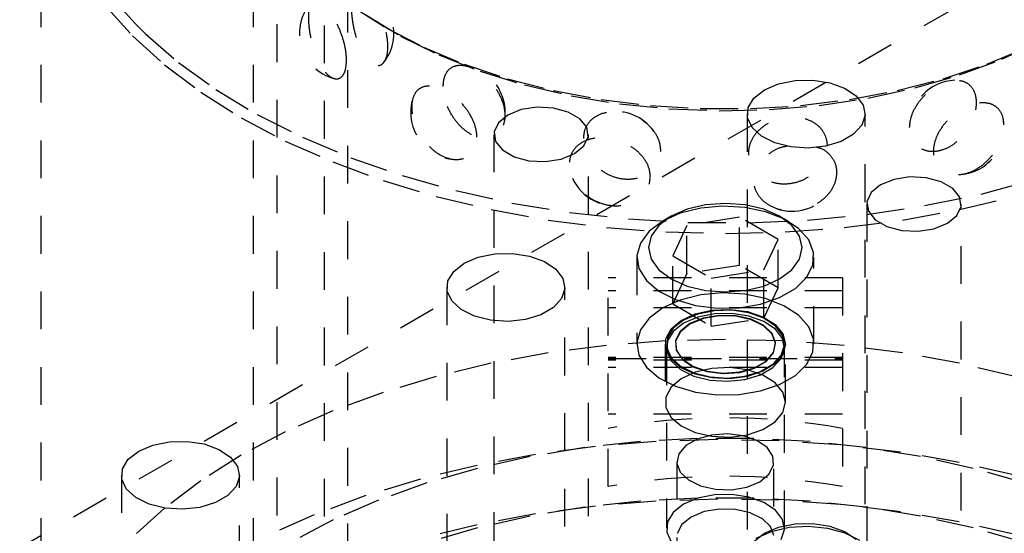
# Model space of a CAD drawing. Header units: inches. Extents: x 1907 to 2452, y -210 to -54.
# Tile 407 of 656: x 1985.32 to 1987.92, y -186.71 to -185.35. Entities that reach past the tile are written whole.
import ezdxf

# ---------------------------------------------------------------- set-up
doc = ezdxf.new("R2010")
doc.units = ezdxf.units.IN
doc.header["$LTSCALE"] = 0.5
doc.header["$MEASUREMENT"] = 0
doc.linetypes.add('HIDDEN', pattern=[0.225, 0.15, -0.075])
doc.layers.add('SID-M-H', color=4, linetype='HIDDEN')
doc.layers.add('SID-M-S', color=105, linetype='Continuous')

msp = doc.modelspace()

# ---------------------------------------------------------------- linework, layer by layer
at = {"layer": 'SID-M-H'}
for p, q in [((1991.78034, -183.01837), (1981.30762, -189.06414)), ((1986.18415, -183.28524), (1986.18415, -188.18167)), ((1985.37165, -184.87116), (1985.37165, -187.24443)), ((1985.93415, -184.87116), (1985.93415, -189.27844)), ((1985.99665, -185.16383), (1985.99665, -188.57961)), ((1986.12165, -185.16674), (1986.12165, -188.57798)), ((1985.54147, -185.31336), (1985.61448, -185.39432)), ((1985.57287, -185.30822), (1985.62047, -185.36072)), ((1986.19717, -185.31622), (1986.28612, -185.37325)), ((1986.23256, -185.33908), (1986.32411, -185.39482)), ((1985.62047, -185.36072), (1985.64858, -185.38865)), ((1986.28612, -185.37325), (1986.38491, -185.4246)), ((1985.61448, -185.39432), (1985.69944, -185.47131)), ((1985.64858, -185.38865), (1985.73632, -185.46491)), ((1986.32411, -185.39482), (1986.4254, -185.44462)), ((1987.91618, -185.45608), (1988.01974, -185.40785)), ((1986.38491, -185.4246), (1986.49246, -185.4697)), ((1987.87584, -185.4697), (1987.98339, -185.4246)), ((1986.4254, -185.44462), (1986.53529, -185.48793)), ((1987.80434, -185.49769), (1987.91618, -185.45608)), ((1985.69944, -185.47131), (1985.79569, -185.54373)), ((1985.73632, -185.46491), (1985.83539, -185.53639)), ((1986.49246, -185.4697), (1986.60758, -185.50807)), ((1987.76072, -185.50807), (1987.87584, -185.4697)), ((1986.53529, -185.48793), (1986.65253, -185.52425)), ((1986.60758, -185.50807), (1986.72902, -185.53929)), ((1987.63928, -185.53929), (1987.76072, -185.50807)), ((1987.68547, -185.53219), (1987.80434, -185.49769)), ((1985.83539, -185.53639), (1985.94501, -185.60254)), ((1986.65253, -185.52425), (1986.77579, -185.55317)), ((1987.56091, -185.55921), (1987.68547, -185.53219)), ((1985.79569, -185.54373), (1985.90252, -185.61103)), ((1986.72902, -185.53929), (1986.85545, -185.563)), ((1986.77579, -185.55317), (1986.90368, -185.57437)), ((1986.85545, -185.563), (1986.98548, -185.57896)), ((1987.38282, -185.57896), (1987.51285, -185.563)), ((1987.43209, -185.57843), (1987.56091, -185.55921)), ((1987.51285, -185.563), (1987.63928, -185.53929)), ((1986.90368, -185.57437), (1987.03475, -185.58759)), ((1986.98548, -185.57896), (1987.11768, -185.58698)), ((1987.03475, -185.58759), (1987.16751, -185.5927)), ((1987.11768, -185.58698), (1987.25061, -185.58698)), ((1987.16751, -185.5927), (1987.30046, -185.58964)), ((1987.25061, -185.58698), (1987.38282, -185.57896)), ((1987.30046, -185.58964), (1987.43209, -185.57843)), ((1985.90252, -185.61103), (1986.0191, -185.6727)), ((1985.94501, -185.60254), (1986.06433, -185.66284)), ((1987.24156, -185.60118), (1987.24156, -187.23426)), ((1987.55406, -187.23426), (1987.55406, -185.60118)), ((1986.06433, -185.66284), (1986.19241, -185.71681)), ((1986.57136, -185.65506), (1986.57136, -188.06622)), ((1986.82136, -188.06622), (1986.82136, -185.65506)), ((1986.0191, -185.6727), (1986.14454, -185.72826)), ((1986.19241, -185.71681), (1986.32826, -185.76403)), ((1986.14454, -185.72826), (1986.2779, -185.77731)), ((1986.32826, -185.76403), (1986.47081, -185.80414)), ((1986.2779, -185.77731), (1986.41815, -185.81946)), ((1987.86094, -185.81302), (1988.00499, -185.77474)), ((1986.41815, -185.81946), (1986.56424, -185.85439)), ((1986.47081, -185.80414), (1986.61893, -185.83683)), ((1987.71159, -185.8438), (1987.86094, -185.81302)), ((1987.80406, -185.85439), (1987.95014, -185.81946)), ((1986.61893, -185.83683), (1986.77148, -185.86182)), ((1987.11876, -185.85056), (1987.06484, -185.86403)), ((1987.13158, -185.84171), (1987.08259, -185.85342)), ((1987.17679, -185.84526), (1987.11876, -185.85056)), ((1987.18415, -185.83771), (1987.13158, -185.84171)), ((1987.23528, -185.84845), (1987.17679, -185.84526)), ((1987.23672, -185.84171), (1987.18415, -185.83771)), ((1987.29055, -185.85994), (1987.23528, -185.84845)), ((1987.28571, -185.85342), (1987.23672, -185.84171)), ((1987.55812, -185.86684), (1987.71159, -185.8438)), ((1987.55848, -185.83957), (1987.55848, -188.25073)), ((1987.80848, -188.25073), (1987.80848, -185.83957)), ((1986.56424, -185.85439), (1986.71504, -185.88184)), ((1986.77148, -185.86182), (1986.92726, -185.87893)), ((1987.04052, -185.87206), (1987.00824, -185.89635)), ((1987.04049, -185.87207), (1987.01839, -185.88484)), ((1987.06484, -185.86403), (1987.01842, -185.88482)), ((1987.08259, -185.85342), (1987.04052, -185.87206)), ((1987.22151, -185.87449), (1987.08209, -185.89606)), ((1987.32357, -185.93341), (1987.22151, -185.87449)), ((1987.22151, -186.00208), (1987.22151, -185.87449)), ((1987.32778, -185.87206), (1987.28571, -185.85342)), ((1987.33914, -185.879), (1987.29055, -185.85994)), ((1987.36006, -185.89635), (1987.32778, -185.87206)), ((1987.3499, -185.88484), (1987.3278, -185.87207)), ((1987.40172, -185.88196), (1987.55812, -185.86684)), ((1987.65326, -185.88184), (1987.80406, -185.85439)), ((1986.71504, -185.88184), (1986.86941, -185.9016)), ((1986.86941, -185.9016), (1987.02618, -185.91351)), ((1986.92726, -185.87893), (1987.08506, -185.88803)), ((1987.01842, -185.88482), (1986.98241, -185.91162)), ((1987.00824, -185.89635), (1986.98794, -185.92463)), ((1987.08209, -185.89606), (1987.04473, -185.97654)), ((1987.08209, -186.02364), (1987.08209, -185.89606)), ((1987.08506, -185.88803), (1987.24362, -185.88905)), ((1987.24362, -185.88905), (1987.40172, -185.88196)), ((1987.378, -185.90444), (1987.33914, -185.879)), ((1987.34212, -185.91351), (1987.49889, -185.9016)), ((1987.38035, -185.92463), (1987.36006, -185.89635)), ((1987.49889, -185.9016), (1987.65326, -185.88184)), ((1986.98241, -185.91162), (1986.95908, -185.94275)), ((1986.98794, -185.92463), (1986.98102, -185.95498)), ((1987.02618, -185.91351), (1987.18415, -185.91749)), ((1987.18415, -185.91749), (1987.34212, -185.91351)), ((1987.40467, -185.93466), (1987.378, -185.90444)), ((1987.38727, -185.95498), (1987.38035, -185.92463)), ((1986.95908, -185.94275), (1986.94989, -185.97624)), ((1986.98102, -185.95498), (1986.98794, -185.98533)), ((1987.28621, -186.0139), (1987.32357, -185.93341)), ((1987.32357, -186.061), (1987.32357, -185.93341)), ((1987.38035, -185.98533), (1987.38727, -185.95498)), ((1987.41748, -185.96776), (1987.40467, -185.93466)), ((1986.94977, -185.98049), (1986.94977, -186.21015)), ((1986.94989, -185.97624), (1986.95542, -186.01001)), ((1987.04473, -185.97654), (1987.14679, -186.03546)), ((1987.04473, -186.10413), (1987.04473, -185.97654)), ((1987.41564, -186.00166), (1987.41748, -185.96776)), ((1987.41852, -186.21015), (1987.41852, -185.98049)), ((1986.98794, -185.98533), (1987.00824, -186.01361)), ((1987.22151, -186.00208), (1987.08209, -186.02364)), ((1987.32357, -186.061), (1987.22151, -186.00208)), ((1987.36006, -186.01361), (1987.38035, -185.98533)), ((1987.39925, -186.03423), (1987.41564, -186.00166)), ((1986.95542, -186.01001), (1986.97532, -186.04192)), ((1987.00824, -186.01361), (1987.04052, -186.03789)), ((1987.08209, -186.02364), (1987.04473, -186.10413)), ((1987.14679, -186.03546), (1987.28621, -186.0139)), ((1987.28621, -186.14148), (1987.28621, -186.0139)), ((1987.32778, -186.03789), (1987.36006, -186.01361)), ((1986.87415, -186.58771), (1986.87415, -186.03461)), ((1987.49415, -186.03461), (1986.87415, -186.03461)), ((1986.97532, -186.04192), (1987.00834, -186.06997)), ((1987.04052, -186.03789), (1987.08259, -186.05653)), ((1987.08259, -186.05653), (1987.13158, -186.06824)), ((1987.14679, -186.16305), (1987.14679, -186.03546)), ((1987.23672, -186.06824), (1987.28571, -186.05653)), ((1987.28571, -186.05653), (1987.32778, -186.03789)), ((1987.36934, -186.06342), (1987.39925, -186.03423)), ((1987.49415, -186.03461), (1987.49415, -186.58771)), ((1986.44677, -186.06), (1986.44677, -187.69308)), ((1986.75927, -187.69308), (1986.75927, -186.06)), ((1987.49415, -186.06929), (1986.87415, -186.06929)), ((1987.00834, -186.06997), (1987.05241, -186.0924)), ((1987.11876, -186.08022), (1987.06484, -186.09369)), ((1987.17679, -186.07491), (1987.11876, -186.08022)), ((1987.13158, -186.06824), (1987.18415, -186.07224)), ((1987.23528, -186.0781), (1987.17679, -186.07491)), ((1987.18415, -186.07224), (1987.23672, -186.06824)), ((1987.29055, -186.08959), (1987.23528, -186.0781)), ((1987.28621, -186.14148), (1987.32357, -186.061)), ((1987.3278, -186.0874), (1987.36934, -186.06342)), ((1987.06484, -186.09369), (1987.01842, -186.11447)), ((1987.04473, -186.10413), (1987.14679, -186.16305)), ((1987.05241, -186.0924), (1987.10476, -186.1078)), ((1987.10476, -186.1078), (1987.16209, -186.11519)), ((1987.22081, -186.11413), (1987.27723, -186.10467)), ((1987.27723, -186.10467), (1987.3278, -186.0874)), ((1987.33914, -186.10865), (1987.29055, -186.08959)), ((1987.378, -186.13409), (1987.33914, -186.10865)), ((1987.49415, -186.11451), (1986.87415, -186.11451)), ((1987.01842, -186.11447), (1986.98241, -186.14127)), ((1987.06723, -186.14752), (1987.1044, -186.1304)), ((1987.11114, -186.1304), (1987.07366, -186.14636)), ((1987.11114, -186.13072), (1987.07366, -186.14669)), ((1987.1044, -186.1304), (1987.14866, -186.12038)), ((1987.1551, -186.12152), (1987.11114, -186.1304)), ((1987.1551, -186.12184), (1987.11114, -186.13072)), ((1987.1551, -186.13009), (1987.11114, -186.13897)), ((1987.1677, -186.1343), (1987.12575, -186.14151)), ((1987.16773, -186.1357), (1987.12587, -186.14289)), ((1987.14866, -186.12038), (1987.19607, -186.11833)), ((1987.20164, -186.12051), (1987.1551, -186.12152)), ((1987.20164, -186.12083), (1987.1551, -186.12184)), ((1987.20164, -186.12908), (1987.1551, -186.13009)), ((1987.16209, -186.11519), (1987.22081, -186.11413)), ((1987.21143, -186.13534), (1987.1677, -186.1343)), ((1987.21138, -186.13674), (1987.16773, -186.1357)), ((1987.19607, -186.11833), (1987.24242, -186.12443)), ((1987.24663, -186.12747), (1987.20164, -186.12051)), ((1987.24663, -186.12779), (1987.20164, -186.12083)), ((1987.24663, -186.13604), (1987.20164, -186.12908)), ((1987.25207, -186.14591), (1987.21138, -186.13674)), ((1987.25221, -186.14453), (1987.21143, -186.13534)), ((1987.24242, -186.12443), (1987.28359, -186.13816)), ((1987.28607, -186.14178), (1987.24663, -186.12747)), ((1987.28607, -186.1421), (1987.24663, -186.12779)), ((1987.28607, -186.15034), (1987.24663, -186.13604)), ((1987.40467, -186.16431), (1987.378, -186.13409)), ((1986.98241, -186.14127), (1986.95908, -186.1724)), ((1987.04044, -186.17019), (1987.06723, -186.14752)), ((1987.07366, -186.14636), (1987.04601, -186.168)), ((1987.07366, -186.14669), (1987.04601, -186.16832)), ((1987.07366, -186.15493), (1987.04601, -186.17657)), ((1987.09013, -186.15619), (1987.06469, -186.17675)), ((1987.09032, -186.15755), (1987.06494, -186.17807)), ((1987.11114, -186.13897), (1987.07366, -186.15493)), ((1987.12575, -186.14151), (1987.09013, -186.15619)), ((1987.12587, -186.14289), (1987.09032, -186.15755)), ((1987.14679, -186.16305), (1987.28621, -186.14148)), ((1987.28541, -186.16221), (1987.25207, -186.14591)), ((1987.28561, -186.16086), (1987.25221, -186.14453)), ((1987.28359, -186.13816), (1987.31593, -186.15828)), ((1987.30777, -186.18387), (1987.28541, -186.16221)), ((1987.30802, -186.18256), (1987.28561, -186.16086)), ((1987.31645, -186.16216), (1987.28607, -186.14178)), ((1987.31645, -186.16248), (1987.28607, -186.1421)), ((1987.31645, -186.17072), (1987.28607, -186.15034)), ((1987.31593, -186.15828), (1987.33656, -186.18301)), ((1987.33507, -186.1868), (1987.31645, -186.16216)), ((1987.33507, -186.18712), (1987.31645, -186.16248)), ((1986.95908, -186.1724), (1986.94989, -186.2059)), ((1987.02643, -186.19642), (1987.04044, -186.17019)), ((1987.04601, -186.168), (1987.03062, -186.19338)), ((1987.04601, -186.16832), (1987.03062, -186.1937)), ((1987.04601, -186.17657), (1987.03062, -186.20194)), ((1987.06469, -186.17675), (1987.0522, -186.20097)), ((1987.06494, -186.17807), (1987.05247, -186.20224)), ((1987.31673, -186.20855), (1987.30777, -186.18387)), ((1987.317, -186.20729), (1987.30802, -186.18256)), ((1987.33507, -186.19537), (1987.31645, -186.17072)), ((1987.34029, -186.21352), (1987.33507, -186.1868)), ((1987.34029, -186.21384), (1987.33507, -186.18712)), ((1987.33656, -186.18301), (1987.34365, -186.21015)), ((1987.41748, -186.19741), (1987.40467, -186.16431)), ((1986.86941, -186.214), (1986.71504, -186.23375)), ((1987.02618, -186.20208), (1986.86941, -186.214)), ((1986.94989, -186.2059), (1986.95542, -186.23966)), ((1987.02465, -186.21015), (1987.02465, -186.36447)), ((1987.18415, -186.1981), (1987.02618, -186.20208)), ((1987.02643, -186.22387), (1987.02643, -186.19642)), ((1987.0279, -186.21015), (1987.0279, -186.21047)), ((1987.03062, -186.19338), (1987.02888, -186.22024)), ((1987.03062, -186.1937), (1987.02888, -186.22057)), ((1987.03062, -186.20194), (1987.02888, -186.22881)), ((1987.0522, -186.20097), (1987.05401, -186.22622)), ((1987.05247, -186.20224), (1987.05428, -186.22743)), ((1987.34212, -186.20208), (1987.18415, -186.1981)), ((1987.31133, -186.23357), (1987.31673, -186.20855)), ((1987.31159, -186.23237), (1987.317, -186.20729)), ((1987.33163, -186.23994), (1987.34029, -186.21352)), ((1987.33163, -186.24026), (1987.34029, -186.21384)), ((1987.34029, -186.22209), (1987.33507, -186.19537)), ((1987.34365, -186.21015), (1987.33656, -186.23729)), ((1987.3404, -186.21047), (1987.3404, -186.21015)), ((1987.49889, -186.214), (1987.34212, -186.20208)), ((1987.34365, -186.36447), (1987.34365, -186.21015)), ((1987.41564, -186.23131), (1987.41748, -186.19741)), ((1987.65326, -186.23375), (1987.49889, -186.214)), ((1986.71504, -186.23375), (1986.56424, -186.2612)), ((1986.95542, -186.23966), (1986.97532, -186.27157)), ((1987.04044, -186.2501), (1987.02643, -186.22387)), ((1987.0279, -186.21871), (1987.0279, -186.69782)), ((1987.02888, -186.22024), (1987.04094, -186.24622)), ((1987.02888, -186.22057), (1987.04094, -186.24654)), ((1987.02888, -186.22881), (1987.04094, -186.25478)), ((1987.05401, -186.22622), (1987.06992, -186.24976)), ((1987.05428, -186.22743), (1987.07016, -186.25093)), ((1987.29214, -186.25623), (1987.31133, -186.23357)), ((1987.29236, -186.25507), (1987.31159, -186.23237)), ((1987.30987, -186.26371), (1987.33163, -186.23994)), ((1987.30987, -186.26403), (1987.33163, -186.24026)), ((1987.33656, -186.23729), (1987.31593, -186.26201)), ((1987.33163, -186.24851), (1987.34029, -186.22209)), ((1987.3404, -186.69782), (1987.3404, -186.21871)), ((1987.39925, -186.26388), (1987.41564, -186.23131)), ((1987.80406, -186.2612), (1987.65326, -186.23375)), ((1986.56424, -186.2612), (1986.41815, -186.29613)), ((1987.49415, -186.24551), (1986.87415, -186.24551)), ((1986.87415, -186.24873), (1987.49415, -186.24873)), ((1987.49415, -186.25291), (1986.87415, -186.25291)), ((1987.06723, -186.27277), (1987.04044, -186.2501)), ((1987.04094, -186.24622), (1987.06572, -186.26898)), ((1987.04094, -186.24654), (1987.06572, -186.2693)), ((1987.04094, -186.25478), (1987.06572, -186.27755)), ((1987.06992, -186.24976), (1987.09821, -186.26904)), ((1987.07016, -186.25093), (1987.09839, -186.27017)), ((1987.26126, -186.27406), (1987.29214, -186.25623)), ((1987.26141, -186.27294), (1987.29236, -186.25507)), ((1987.27693, -186.28272), (1987.30987, -186.26371)), ((1987.27693, -186.28304), (1987.30987, -186.26403)), ((1987.31593, -186.26201), (1987.28359, -186.28213)), ((1987.30987, -186.27228), (1987.33163, -186.24851)), ((1987.36934, -186.29307), (1987.39925, -186.26388)), ((1987.95014, -186.29613), (1987.80406, -186.2612)), ((1987.49415, -186.2721), (1986.87415, -186.2721)), ((1986.97532, -186.27157), (1987.00834, -186.29962)), ((1987.06572, -186.26898), (1987.10102, -186.28652)), ((1987.06572, -186.2693), (1987.10102, -186.28684)), ((1987.06572, -186.27755), (1987.10102, -186.29509)), ((1987.1044, -186.28989), (1987.06723, -186.27277)), ((1987.1044, -186.28473), (1987.06723, -186.30184)), ((1987.09821, -186.26904), (1987.13581, -186.28198)), ((1987.09839, -186.27017), (1987.13591, -186.28308)), ((1987.10102, -186.28652), (1987.14371, -186.29727)), ((1987.10102, -186.28684), (1987.14371, -186.29759)), ((1987.14866, -186.2747), (1987.1044, -186.28473)), ((1987.14866, -186.29991), (1987.1044, -186.28989)), ((1987.13581, -186.28198), (1987.17865, -186.28716)), ((1987.13591, -186.28308), (1987.17866, -186.28825)), ((1987.19607, -186.27265), (1987.14866, -186.2747)), ((1987.17865, -186.28716), (1987.22209, -186.28404)), ((1987.17866, -186.28825), (1987.22201, -186.28513)), ((1987.24242, -186.27876), (1987.19607, -186.27265)), ((1987.22201, -186.28513), (1987.26126, -186.27406)), ((1987.22209, -186.28404), (1987.26141, -186.27294)), ((1987.23575, -186.29528), (1987.27693, -186.28272)), ((1987.23575, -186.29561), (1987.27693, -186.28304)), ((1987.23575, -186.30385), (1987.27693, -186.29129)), ((1987.28359, -186.29248), (1987.24242, -186.27876)), ((1987.28359, -186.28213), (1987.24242, -186.29586)), ((1987.27693, -186.29129), (1987.30987, -186.27228)), ((1987.31593, -186.3126), (1987.28359, -186.29248)), ((1987.3278, -186.31705), (1987.36934, -186.29307)), ((1986.41815, -186.29613), (1986.2779, -186.33828)), ((1987.00834, -186.29962), (1987.05241, -186.32205)), ((1987.06723, -186.30184), (1987.04044, -186.32452)), ((1987.10102, -186.29509), (1987.14371, -186.30584)), ((1987.14371, -186.29727), (1987.18999, -186.30028)), ((1987.14371, -186.29759), (1987.18999, -186.30061)), ((1987.14371, -186.30584), (1987.18999, -186.30885)), ((1987.19607, -186.30197), (1987.14866, -186.29991)), ((1987.18999, -186.30028), (1987.23575, -186.29528)), ((1987.18999, -186.30061), (1987.23575, -186.29561)), ((1987.18999, -186.30885), (1987.23575, -186.30385)), ((1987.24242, -186.29586), (1987.19607, -186.30197)), ((1987.27723, -186.33432), (1987.3278, -186.31705)), ((1987.33656, -186.33733), (1987.31593, -186.3126)), ((1986.2779, -186.33828), (1986.14454, -186.38733)), ((1987.04044, -186.32452), (1987.02643, -186.35075)), ((1987.05241, -186.32205), (1987.10476, -186.33745)), ((1987.10476, -186.33745), (1987.16209, -186.34485)), ((1987.16209, -186.34485), (1987.22081, -186.34378)), ((1987.22081, -186.34378), (1987.27723, -186.33432)), ((1987.34365, -186.36447), (1987.33656, -186.33733)), ((1987.02643, -186.35075), (1987.02643, -186.3782)), ((1987.33656, -186.39161), (1987.34365, -186.36447)), ((1986.14454, -186.38733), (1986.0191, -186.4429)), ((1987.49415, -186.39622), (1986.87415, -186.39622)), ((1987.02643, -186.3782), (1987.04044, -186.40442)), ((1987.31593, -186.41634), (1987.33656, -186.39161)), ((1987.04044, -186.40442), (1987.06723, -186.4271)), ((1987.28359, -186.43646), (1987.31593, -186.41634)), ((1986.0191, -186.4429), (1985.90252, -186.50456)), ((1987.06723, -186.4271), (1987.1044, -186.44421)), ((1987.1044, -186.44421), (1987.14866, -186.45424)), ((1987.18946, -186.44795), (1987.14748, -186.45097)), ((1987.23086, -186.45296), (1987.18946, -186.44795)), ((1987.19607, -186.45629), (1987.24242, -186.45018)), ((1987.24242, -186.45018), (1987.28359, -186.43646)), ((1986.95964, -186.46844), (1986.8121, -186.48436)), ((1987.00128, -186.4683), (1986.84012, -186.4814)), ((1987.1091, -186.46044), (1986.95964, -186.46844)), ((1987.1638, -186.46325), (1987.00128, -186.4683)), ((1987.10948, -186.46169), (1987.07957, -186.47896)), ((1987.2592, -186.46044), (1987.1091, -186.46044)), ((1987.14748, -186.45097), (1987.10948, -186.46169)), ((1987.14866, -186.45424), (1987.19607, -186.45629)), ((1987.32647, -186.46628), (1987.1638, -186.46325)), ((1987.2672, -186.46546), (1987.23086, -186.45296)), ((1987.40865, -186.46844), (1987.2592, -186.46044)), ((1987.29454, -186.48409), (1987.2672, -186.46546)), ((1987.48808, -186.47738), (1987.32647, -186.46628)), ((1987.55619, -186.48436), (1987.40865, -186.46844)), ((1986.6815, -186.50245), (1986.5266, -186.53129)), ((1986.8121, -186.48436), (1986.66774, -186.50807)), ((1986.84012, -186.4814), (1986.6815, -186.50245)), ((1987.06099, -186.5009), (1987.05576, -186.52513)), ((1987.07957, -186.47896), (1987.06099, -186.5009)), ((1987.30991, -186.50684), (1987.29454, -186.48409)), ((1987.64745, -186.49645), (1987.48808, -186.47738)), ((1987.70056, -186.50807), (1987.55619, -186.48436)), ((1987.80338, -186.52336), (1987.64745, -186.49645)), ((1985.90252, -186.50456), (1985.79569, -186.57186)), ((1986.66774, -186.50807), (1986.52778, -186.53937)), ((1987.05565, -186.52206), (1987.05565, -187.24062)), ((1987.05576, -186.52513), (1987.06444, -186.54903)), ((1987.31166, -186.53124), (1987.30991, -186.50684)), ((1987.31265, -187.24062), (1987.31265, -186.52206)), ((1987.84052, -186.53937), (1987.70056, -186.50807)), ((1987.95473, -186.55791), (1987.80338, -186.52336)), ((1986.5266, -186.53129), (1986.37658, -186.56771)), ((1986.52778, -186.53937), (1986.39342, -186.578)), ((1987.06444, -186.54903), (1987.08609, -186.57001)), ((1987.27501, -186.57452), (1987.29959, -186.55464)), ((1987.29959, -186.55464), (1987.31166, -186.53124)), ((1987.97488, -186.578), (1987.84052, -186.53937)), ((1985.58514, -186.5574), (1985.58514, -188.19049)), ((1985.79569, -186.57186), (1985.69944, -186.64428)), ((1985.89764, -188.19049), (1985.89764, -186.5574)), ((1986.37658, -186.56771), (1986.23253, -186.61144)), ((1986.39342, -186.578), (1986.2658, -186.62361)), ((1987.08609, -186.57001), (1987.11837, -186.58579)), ((1987.24059, -186.58871), (1987.27501, -186.57452)), ((1987.11837, -186.58579), (1987.15778, -186.59467)), ((1987.15778, -186.59467), (1987.20004, -186.59568)), ((1987.20004, -186.59568), (1987.24059, -186.58871)), ((1986.23253, -186.61144), (1986.09553, -186.66216)), ((1986.2658, -186.62361), (1986.14602, -186.67583)), ((1986.95964, -186.62603), (1986.8121, -186.64195)), ((1987.00128, -186.6259), (1986.84012, -186.63899)), ((1987.1091, -186.61804), (1986.95964, -186.62603)), ((1987.1638, -186.62084), (1987.00128, -186.6259)), ((1987.11114, -186.61808), (1987.07366, -186.63404)), ((1987.2592, -186.61804), (1987.1091, -186.61804)), ((1987.1551, -186.6092), (1987.11114, -186.61808)), ((1987.20164, -186.60819), (1987.1551, -186.6092)), ((1987.32647, -186.62388), (1987.1638, -186.62084)), ((1987.24663, -186.61515), (1987.20164, -186.60819)), ((1987.28607, -186.62945), (1987.24663, -186.61515)), ((1987.40865, -186.62603), (1987.2592, -186.61804)), ((1987.31645, -186.64983), (1987.28607, -186.62945)), ((1987.48808, -186.63497), (1987.32647, -186.62388)), ((1987.55619, -186.64195), (1987.40865, -186.62603)), ((1985.69944, -186.64428), (1985.61448, -186.72127)), ((1986.8121, -186.64195), (1986.66774, -186.66567)), ((1986.84012, -186.63899), (1986.6815, -186.66004)), ((1987.04601, -186.65568), (1987.03062, -186.68106)), ((1987.07366, -186.63404), (1987.04601, -186.65568)), ((1987.12771, -186.65384), (1987.09329, -186.66803)), ((1987.16825, -186.64687), (1987.12771, -186.65384)), ((1987.21052, -186.64788), (1987.16825, -186.64687)), ((1987.24993, -186.65676), (1987.21052, -186.64788)), ((1987.2822, -186.67254), (1987.24993, -186.65676)), ((1987.33507, -186.67448), (1987.31645, -186.64983)), ((1987.64745, -186.65404), (1987.48808, -186.63497)), ((1987.70056, -186.66567), (1987.55619, -186.64195)), ((1987.80338, -186.68095), (1987.64745, -186.65404)), ((1986.09553, -186.66216), (1985.96658, -186.71949)), ((1986.14602, -186.67583), (1986.0351, -186.7342)), ((1986.6815, -186.66004), (1986.5266, -186.68888)), ((1986.66774, -186.66567), (1986.52778, -186.69697)), ((1987.03062, -186.68106), (1987.02888, -186.70792)), ((1987.09329, -186.66803), (1987.06871, -186.6879)), ((1987.30386, -186.69352), (1987.2822, -186.67254)), ((1987.34029, -186.7012), (1987.33507, -186.67448)), ((1987.84052, -186.69697), (1987.70056, -186.66567)), ((1987.95473, -186.7155), (1987.80338, -186.68095)), ((1986.5266, -186.68888), (1986.37658, -186.7253)), ((1986.52778, -186.69697), (1986.39342, -186.73559)), ((1987.02888, -186.70792), (1987.04094, -186.7339)), ((1987.06871, -186.6879), (1987.05664, -186.71131)), ((1987.25966, -186.73281), (1987.28732, -186.71117)), ((1987.26522, -186.72393), (1987.30591, -186.70612)), ((1987.28732, -186.71117), (1987.3248, -186.69521)), ((1987.31254, -186.71742), (1987.30386, -186.69352)), ((1987.30591, -186.70612), (1987.35341, -186.69531)), ((1987.3248, -186.69521), (1987.36876, -186.68633)), ((1987.33163, -186.72762), (1987.34029, -186.7012)), ((1987.35341, -186.69531), (1987.40421, -186.69229)), ((1987.36876, -186.68633), (1987.4153, -186.68532)), ((1987.40421, -186.69229), (1987.45453, -186.6973)), ((1987.4153, -186.68532), (1987.46029, -186.69228)), ((1987.45453, -186.6973), (1987.50064, -186.70996)), ((1987.46029, -186.69228), (1987.49973, -186.70659)), ((1987.49973, -186.70659), (1987.53011, -186.72697)), ((1987.50064, -186.70996), (1987.53913, -186.72934)), ((1987.97488, -186.73559), (1987.84052, -186.69697))]:
    msp.add_line(p, q, dxfattribs=at)
for centre, radius, start, end in [((1986.18177, -185.38698), 0.125, 321.39062, 73.0205), ((1986.18177, -185.38698), 0.125, 137.4865, 254.04054), ((1986.47616, -185.59685), 0.125, 349.93843, 84.40818), ((1987.79687, -185.63681), 0.125, 92.4093, 180), ((1986.47616, -185.59685), 0.125, 162.44319, 265.32453), ((1986.89298, -185.71945), 0.125, 35.36395, 99.56806), ((1987.79687, -185.63681), 0.125, 271.94049, 8.92063), ((1986.89298, -185.71945), 0.125, 204.53468, 280.86427), ((1987.36014, -185.73359), 0.125, 251.42682, 321.92573), ((1987.18415, -188.15961), 1.75384, 79.8192, 100.1808), ((1987.18415, -188.31394), 1.75384, 79.8192, 100.1808)]:
    msp.add_arc(centre, radius, start, end, dxfattribs=at)
for points, knots in [([(1986.19439, -185.31519), (1986.19483, -185.32596), (1986.1957, -185.34751), (1986.20271, -185.38453), (1986.21359, -185.41932), (1986.22784, -185.44798), (1986.24385, -185.46717), (1986.25994, -185.47545), (1986.2743, -185.47237), (1986.28509, -185.45823), (1986.29054, -185.43414), (1986.28942, -185.40248), (1986.28167, -185.36688), (1986.2686, -185.33178), (1986.25254, -185.30147), (1986.23602, -185.27923), (1986.22098, -185.26696), (1986.2086, -185.2655), (1986.19969, -185.27523), (1986.19506, -185.29302), (1986.19459, -185.3088), (1986.19439, -185.31519)], [0, 0, 0, 0, 0.0554579, 0.1109395, 0.1658403, 0.2192081, 0.2711117, 0.3223399, 0.3739729, 0.4268563, 0.4812619, 0.5368274, 0.5927419, 0.6480375, 0.7019377, 0.7542614, 0.8055938, 0.8569812, 0.9093952, 0.9633154, 1, 1, 1, 1]), ([(1986.18116, -185.45914), (1986.18052, -185.46832), (1986.17924, -185.48668), (1986.16947, -185.50365), (1986.15552, -185.51022), (1986.1386, -185.50482), (1986.12101, -185.48755), (1986.10489, -185.45994), (1986.09204, -185.42535), (1986.08354, -185.38832), (1986.07975, -185.35362), (1986.08059, -185.32513), (1986.08586, -185.30546), (1986.09534, -185.29628), (1986.10869, -185.29856), (1986.1251, -185.31241), (1986.14295, -185.33662), (1986.15989, -185.36858), (1986.17316, -185.40428), (1986.18019, -185.43572), (1986.18089, -185.45263), (1986.18116, -185.45914)], [0, 0, 0, 0, 0.0520028, 0.1039827, 0.1564753, 0.2102848, 0.2652762, 0.3208623, 0.3762398, 0.4306423, 0.4836601, 0.5355284, 0.5870576, 0.6391963, 0.6925647, 0.7472181, 0.8026932, 0.8582301, 0.9130199, 0.9664974, 1, 1, 1, 1]), ([(1986.43712, -185.5283), (1986.43797, -185.53892), (1986.43968, -185.56015), (1986.45321, -185.59465), (1986.47351, -185.62562), (1986.49903, -185.64939), (1986.52654, -185.66324), (1986.55316, -185.66628), (1986.57622, -185.65862), (1986.59315, -185.64106), (1986.60157, -185.61527), (1986.59985, -185.58396), (1986.58781, -185.5508), (1986.56715, -185.51984), (1986.54105, -185.4947), (1986.51322, -185.4779), (1986.48686, -185.47071), (1986.46428, -185.47353), (1986.44744, -185.48643), (1986.43843, -185.50589), (1986.43749, -185.52184), (1986.43712, -185.5283)], [0, 0, 0, 0, 0.0554579, 0.1109395, 0.1658403, 0.2192081, 0.2711117, 0.3223399, 0.3739729, 0.4268563, 0.4812619, 0.5368274, 0.5927419, 0.6480375, 0.7019377, 0.7542614, 0.8055938, 0.8569812, 0.9093952, 0.9633154, 1, 1, 1, 1]), ([(1987.67187, -185.63706), (1987.67294, -185.64687), (1987.67509, -185.66649), (1987.69178, -185.68831), (1987.71596, -185.70062), (1987.74504, -185.70149), (1987.77486, -185.6913), (1987.80235, -185.67164), (1987.82514, -185.64475), (1987.84131, -185.61332), (1987.84918, -185.58069), (1987.84758, -185.55077), (1987.83627, -185.5274), (1987.8163, -185.51348), (1987.79002, -185.51032), (1987.76061, -185.51752), (1987.73133, -185.53366), (1987.70506, -185.55698), (1987.6847, -185.58548), (1987.67352, -185.61341), (1987.67234, -185.63025), (1987.67187, -185.63706)], [0, 0, 0, 0, 0.0554579, 0.1109395, 0.1658403, 0.2192081, 0.2711117, 0.3223399, 0.3739729, 0.4268563, 0.4812619, 0.5368274, 0.5927419, 0.6480375, 0.7019377, 0.7542614, 0.8055938, 0.8569812, 0.9093952, 0.9633154, 1, 1, 1, 1]), ([(1986.52645, -185.66292), (1986.52545, -185.6723), (1986.52347, -185.69106), (1986.50817, -185.7111), (1986.4859, -185.72212), (1986.45816, -185.7222), (1986.4283, -185.71075), (1986.39985, -185.68861), (1986.37625, -185.65849), (1986.36009, -185.62449), (1986.35273, -185.59116), (1986.35438, -185.56236), (1986.36453, -185.5408), (1986.38237, -185.52827), (1986.40665, -185.52593), (1986.43535, -185.53424), (1986.46538, -185.55258), (1986.49295, -185.57908), (1986.51399, -185.61057), (1986.52495, -185.6398), (1986.52603, -185.65649), (1986.52645, -185.66292)], [0, 0, 0, 0, 0.0520028, 0.1039827, 0.1564753, 0.2102848, 0.2652762, 0.3208623, 0.3762398, 0.4306423, 0.4836601, 0.5355284, 0.5870576, 0.6391963, 0.6925647, 0.7472181, 0.8026932, 0.8582301, 0.9130199, 0.9664974, 1, 1, 1, 1]), ([(1987.92124, -185.62962), (1987.92031, -185.6398), (1987.91845, -185.66018), (1987.90389, -185.69274), (1987.88205, -185.72227), (1987.85378, -185.74583), (1987.8219, -185.76028), (1987.79001, -185.76346), (1987.76235, -185.75483), (1987.74273, -185.73584), (1987.73361, -185.70942), (1987.73566, -185.67907), (1987.74818, -185.648), (1987.76962, -185.61899), (1987.79777, -185.59466), (1987.82956, -185.5776), (1987.86127, -185.57005), (1987.88905, -185.57333), (1987.90947, -185.58743), (1987.91983, -185.60772), (1987.92085, -185.62353), (1987.92124, -185.62962)], [0, 0, 0, 0, 0.0520028, 0.1039827, 0.1564753, 0.2102848, 0.2652762, 0.3208623, 0.3762398, 0.4306423, 0.4836601, 0.5355284, 0.5870576, 0.6391963, 0.6925647, 0.7472181, 0.8026932, 0.8582301, 0.9130199, 0.9664974, 1, 1, 1, 1]), ([(1986.80901, -185.666), (1986.81013, -185.67637), (1986.81239, -185.69712), (1986.8301, -185.72779), (1986.8563, -185.75305), (1986.88868, -185.76971), (1986.92293, -185.77599), (1986.95549, -185.77176), (1986.98325, -185.75786), (1987.00339, -185.73576), (1987.01334, -185.70772), (1987.01131, -185.67687), (1986.99707, -185.64693), (1986.97238, -185.62153), (1986.94075, -185.60348), (1986.90642, -185.59431), (1986.87331, -185.59441), (1986.84443, -185.60355), (1986.82256, -185.6212), (1986.81074, -185.64321), (1986.80951, -185.65943), (1986.80901, -185.666)], [0, 0, 0, 0, 0.0554579, 0.1109395, 0.1658403, 0.2192081, 0.2711117, 0.3223399, 0.3739729, 0.4268563, 0.4812619, 0.5368274, 0.5927419, 0.6480375, 0.7019377, 0.7542614, 0.8055938, 0.8569812, 0.9093952, 0.9633154, 1, 1, 1, 1]), ([(1987.24576, -185.70447), (1987.24697, -185.71456), (1987.24938, -185.73473), (1987.26821, -185.76091), (1987.29578, -185.77958), (1987.32942, -185.78814), (1987.36448, -185.78591), (1987.39735, -185.77366), (1987.42502, -185.75296), (1987.44489, -185.72595), (1987.45465, -185.69549), (1987.45266, -185.66513), (1987.43868, -185.63865), (1987.41423, -185.61928), (1987.38253, -185.609), (1987.34765, -185.60832), (1987.3135, -185.61668), (1987.28332, -185.63307), (1987.26021, -185.65623), (1987.24762, -185.68124), (1987.2463, -185.69778), (1987.24576, -185.70447)], [0, 0, 0, 0, 0.0554579, 0.1109395, 0.1658403, 0.2192081, 0.2711117, 0.3223399, 0.3739729, 0.4268563, 0.4812619, 0.5368274, 0.5927419, 0.6480375, 0.7019377, 0.7542614, 0.8055938, 0.8569812, 0.9093952, 0.9633154, 1, 1, 1, 1]), ([(1986.98546, -185.768), (1986.98429, -185.77765), (1986.98194, -185.79694), (1986.96376, -185.82109), (1986.93702, -185.83813), (1986.90325, -185.84575), (1986.86628, -185.8425), (1986.83041, -185.82826), (1986.80014, -185.80474), (1986.77912, -185.7753), (1986.76947, -185.74406), (1986.77164, -185.7148), (1986.78493, -185.69036), (1986.80804, -185.6728), (1986.83905, -185.66368), (1986.87507, -185.66405), (1986.91209, -185.67416), (1986.94552, -185.69318), (1986.97069, -185.719), (1986.98368, -185.74528), (1986.98497, -185.76168), (1986.98546, -185.768)], [0, 0, 0, 0, 0.0520028, 0.1039827, 0.1564753, 0.2102848, 0.2652762, 0.3208623, 0.3762398, 0.4306423, 0.4836601, 0.5355284, 0.5870576, 0.6391963, 0.6925647, 0.7472181, 0.8026932, 0.8582301, 0.9130199, 0.9664974, 1, 1, 1, 1]), ([(1987.47883, -185.75622), (1987.47768, -185.76615), (1987.47537, -185.78602), (1987.45745, -185.8146), (1987.43087, -185.83818), (1987.39691, -185.85411), (1987.35923, -185.86002), (1987.32214, -185.85473), (1987.29043, -185.83882), (1987.26819, -185.81469), (1987.25792, -185.78589), (1987.26023, -185.7561), (1987.27433, -185.72821), (1987.2988, -185.70517), (1987.32546, -185.68999), (1987.34375, -185.68643), (1987.34999, -185.68522)], [0, 0, 0, 0, 0.0722054, 0.1443792, 0.2172647, 0.2919787, 0.3683339, 0.4455147, 0.5224059, 0.5979433, 0.6715582, 0.7435768, 0.8151248, 0.8875188, 0.9616205, 1, 1, 1, 1]), ([(1987.42465, -185.68834), (1987.42927, -185.68964), (1987.44504, -185.69408), (1987.46406, -185.71117), (1987.47712, -185.73389), (1987.47835, -185.75001), (1987.47883, -185.75622)], [0, 0, 0, 0, 0.1378554, 0.4710484, 0.7962608, 1, 1, 1, 1])]:
    msp.add_open_spline(points, degree=3, knots=knots, dxfattribs=at)
at = {"layer": 'SID-M-S'}
for p, q in [((1987.36876, -185.51255), (1987.4153, -185.51154)), ((1987.4153, -185.51154), (1987.46029, -185.5185)), ((1987.25966, -185.55903), (1987.28732, -185.5374)), ((1987.28732, -185.5374), (1987.3248, -185.52143)), ((1987.3248, -185.52143), (1987.36876, -185.51255)), ((1987.46029, -185.5185), (1987.49973, -185.53281)), ((1987.49973, -185.53281), (1987.53011, -185.55319)), ((1987.24428, -185.58441), (1987.25966, -185.55903)), ((1987.53011, -185.55319), (1987.54873, -185.57783)), ((1986.64353, -185.58966), (1986.60797, -185.60404)), ((1986.68546, -185.58317), (1986.64353, -185.58966)), ((1986.72871, -185.58536), (1986.68546, -185.58317)), ((1986.76805, -185.59595), (1986.72871, -185.58536)), ((1987.24254, -185.61128), (1987.24428, -185.58441)), ((1987.54873, -185.57783), (1987.55395, -185.60455)), ((1986.60797, -185.60404), (1986.58307, -185.62456)), ((1986.79875, -185.61367), (1986.76805, -185.59595)), ((1986.8171, -185.63638), (1986.79875, -185.61367)), ((1987.25459, -185.63725), (1987.24254, -185.61128)), ((1987.55395, -185.60455), (1987.54529, -185.63097)), ((1986.58307, -185.62456), (1986.57183, -185.64877)), ((1986.82088, -185.66135), (1986.8171, -185.63638)), ((1987.27937, -185.66001), (1987.25459, -185.63725)), ((1987.54529, -185.63097), (1987.52352, -185.65474)), ((1986.57183, -185.64877), (1986.57562, -185.67374)), ((1986.80964, -185.68556), (1986.82088, -185.66135)), ((1987.31468, -185.67755), (1987.27937, -185.66001)), ((1987.52352, -185.65474), (1987.49059, -185.67375)), ((1986.57562, -185.67374), (1986.59396, -185.69645)), ((1986.78474, -185.70609), (1986.80964, -185.68556)), ((1987.35737, -185.68831), (1987.31468, -185.67755)), ((1987.40365, -185.69132), (1987.35737, -185.68831)), ((1987.44941, -185.68632), (1987.40365, -185.69132)), ((1987.49059, -185.67375), (1987.44941, -185.68632)), ((1986.59396, -185.69645), (1986.62466, -185.71417)), ((1986.62466, -185.71417), (1986.664, -185.72476)), ((1986.70725, -185.72695), (1986.74918, -185.72046)), ((1986.74918, -185.72046), (1986.78474, -185.70609)), ((1986.664, -185.72476), (1986.70725, -185.72695)), ((1987.67258, -185.76768), (1987.63065, -185.77417)), ((1987.71583, -185.76987), (1987.67258, -185.76768)), ((1987.75517, -185.78046), (1987.71583, -185.76987)), ((1987.59509, -185.78854), (1987.57019, -185.80907)), ((1987.63065, -185.77417), (1987.59509, -185.78854)), ((1987.78587, -185.79818), (1987.75517, -185.78046)), ((1987.80422, -185.82089), (1987.78587, -185.79818)), ((1987.57019, -185.80907), (1987.55895, -185.83328)), ((1987.808, -185.84586), (1987.80422, -185.82089)), ((1987.55895, -185.83328), (1987.56274, -185.85825)), ((1987.79677, -185.87007), (1987.808, -185.84586)), ((1987.56274, -185.85825), (1987.58108, -185.88096)), ((1987.77187, -185.89059), (1987.79677, -185.87007)), ((1987.58108, -185.88096), (1987.61178, -185.89868)), ((1987.61178, -185.89868), (1987.65112, -185.90927)), ((1987.7363, -185.90497), (1987.77187, -185.89059)), ((1987.65112, -185.90927), (1987.69437, -185.91146)), ((1987.69437, -185.91146), (1987.7363, -185.90497)), ((1986.49253, -185.99622), (1986.53001, -185.98025)), ((1986.53001, -185.98025), (1986.57397, -185.97137)), ((1986.57397, -185.97137), (1986.62051, -185.97036)), ((1986.62051, -185.97036), (1986.6655, -185.97732)), ((1986.6655, -185.97732), (1986.70494, -185.99163)), ((1986.46487, -186.01785), (1986.49253, -185.99622)), ((1986.70494, -185.99163), (1986.73532, -186.01201)), ((1986.44949, -186.04323), (1986.46487, -186.01785)), ((1986.73532, -186.01201), (1986.75394, -186.03665)), ((1986.44775, -186.0701), (1986.44949, -186.04323)), ((1986.75394, -186.03665), (1986.75916, -186.06337)), ((1986.45981, -186.09607), (1986.44775, -186.0701)), ((1986.75916, -186.06337), (1986.7505, -186.08979)), ((1986.48458, -186.11884), (1986.45981, -186.09607)), ((1986.7505, -186.08979), (1986.72874, -186.11356)), ((1986.51989, -186.13637), (1986.48458, -186.11884)), ((1986.56258, -186.14713), (1986.51989, -186.13637)), ((1986.6958, -186.13257), (1986.65462, -186.14514)), ((1986.72874, -186.11356), (1986.6958, -186.13257)), ((1986.60886, -186.15014), (1986.56258, -186.14713)), ((1986.65462, -186.14514), (1986.60886, -186.15014)), ((1985.66838, -186.47766), (1985.71235, -186.46877)), ((1985.71235, -186.46877), (1985.75889, -186.46777)), ((1985.75889, -186.46777), (1985.80388, -186.47473)), ((1985.80388, -186.47473), (1985.84331, -186.48903)), ((1985.60325, -186.51526), (1985.63091, -186.49362)), ((1985.63091, -186.49362), (1985.66838, -186.47766)), ((1985.84331, -186.48903), (1985.87369, -186.50941)), ((1985.58787, -186.54063), (1985.60325, -186.51526)), ((1985.87369, -186.50941), (1985.89232, -186.53406)), ((1985.58613, -186.5675), (1985.58787, -186.54063)), ((1985.89232, -186.53406), (1985.89754, -186.56078)), ((1985.59818, -186.59347), (1985.58613, -186.5675)), ((1985.89754, -186.56078), (1985.88888, -186.5872)), ((1985.62296, -186.61624), (1985.59818, -186.59347)), ((1985.88888, -186.5872), (1985.86711, -186.61097)), ((1985.65826, -186.63378), (1985.62296, -186.61624)), ((1985.83418, -186.62998), (1985.793, -186.64254)), ((1985.86711, -186.61097), (1985.83418, -186.62998)), ((1985.70095, -186.64453), (1985.65826, -186.63378)), ((1985.74724, -186.64754), (1985.70095, -186.64453)), ((1985.793, -186.64254), (1985.74724, -186.64754))]:
    msp.add_line(p, q, dxfattribs=at)

doc.saveas('drawing.dxf')
